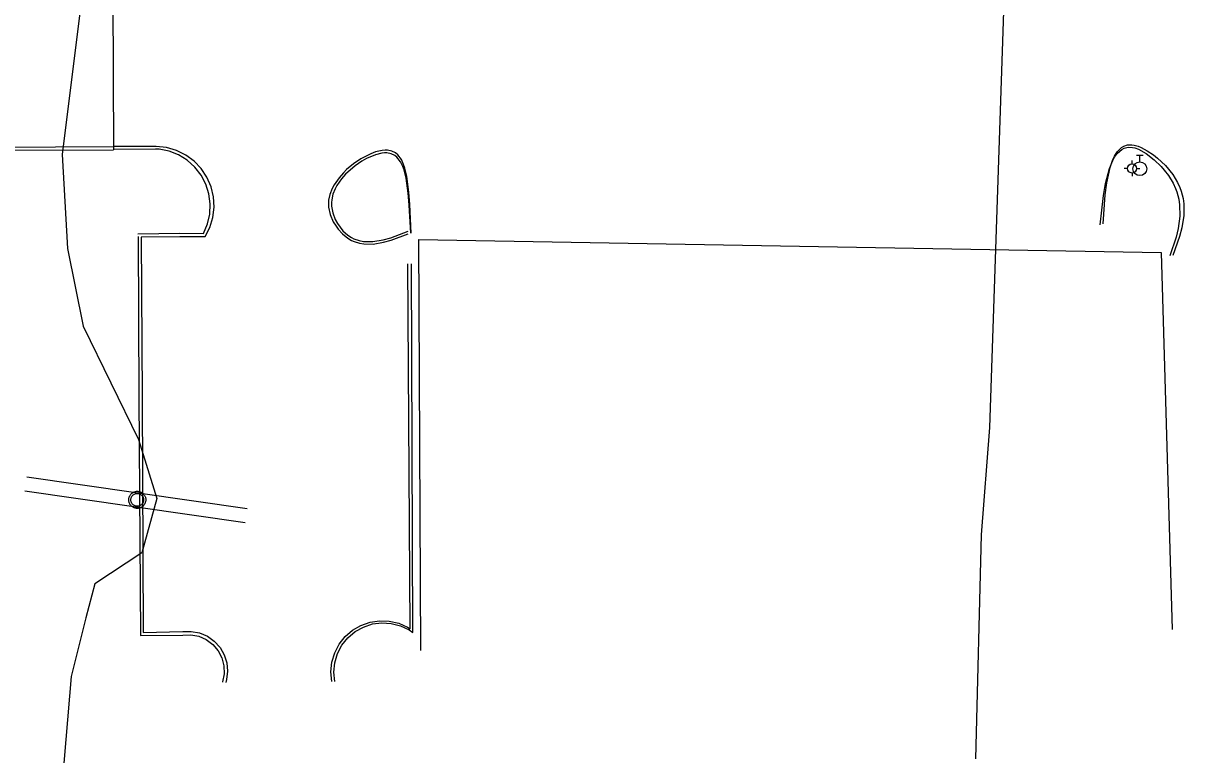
# Model space of a CAD drawing. Extents: x 2145380 to 2157287, y 139568 to 149130.
# Drawn here: x 2151088.5 to 2151342.8, y 140659.7 to 140820 of the extents above; entities that cross this region are included whole.
import ezdxf

# ---------------------------------------------------------------- set-up
doc = ezdxf.new("R2010")
doc.units = 0
for name, color, linetype in [('PR_PREVIOUSLY CONSTRUCTED', 7, 'Continuous'), ('TOPO_Curb Back', 7, 'Continuous'), ('TOPO_Power Pole', 7, 'Continuous'), ('TOPO_Sign', 7, 'Continuous'), ('TOPO_Tree', 7, 'Continuous'), ('TOPO_Water Fire Hydrant', 7, 'Continuous'), ('TOPO_Water Valve', 7, 'Continuous')]:
    doc.layers.add(name, color=color, linetype=linetype)

msp = doc.modelspace()

# ---------------------------------------------------------------- linework, layer by layer
at = {"layer": 'PR_PREVIOUSLY CONSTRUCTED'}
for p, q in [((2151108.13, 140825.61), (2151108.26, 140792.3)), ((2151076.82, 140792.83), (2151108.26, 140792.97)), ((2151076.82, 140792.17), (2151108.26, 140792.3))]:
    msp.add_line(p, q, dxfattribs=at)
at = {"layer": 'TOPO_Curb Back'}
for points in [[(2151113.6, 140773.84), (2151122.83, 140773.98), (2151127.97, 140773.97), (2151128.85, 140776.02), (2151129.36, 140778.19), (2151129.48, 140780.42), (2151129.19, 140782.64), (2151128.52, 140784.77), (2151127.48, 140786.74), (2151126.1, 140788.5), (2151124.43, 140789.98), (2151122.52, 140791.15), (2151120.44, 140791.95), (2151118.25, 140792.38), (2151117.49, 140792.43), (2151108.27, 140792.35)], [(2151114.33, 140773.18), (2151122.79, 140773.28), (2151128.35, 140773.26), (2151129.38, 140775.28), (2151130.04, 140777.45), (2151130.31, 140779.7), (2151130.18, 140781.97), (2151129.66, 140784.17), (2151128.76, 140786.26), (2151127.51, 140788.15), (2151125.94, 140789.79), (2151124.11, 140791.13), (2151122.08, 140792.14), (2151119.9, 140792.76), (2151117.64, 140793), (2151117.53, 140793), (2151108.31, 140792.97)], [(2151173.51, 140774.01), (2151173.23, 140780.29), (2151173.03, 140782.98), (2151172.58, 140786.41), (2151172.14, 140788.28), (2151171.86, 140789.09), (2151171.38, 140790.13), (2151170.59, 140791.2), (2151170.11, 140791.6), (2151169.3, 140792.01), (2151168.36, 140792.2), (2151167.84, 140792.21), (2151167.17, 140792.15), (2151165.7, 140791.81), (2151164.66, 140791.42), (2151162.5, 140790.31), (2151160.89, 140789.22), (2151159.37, 140787.95), (2151158.67, 140787.26), (2151157.7, 140786.15), (2151156.62, 140784.58), (2151156.19, 140783.77), (2151155.7, 140782.51), (2151155.43, 140781.22), (2151155.38, 140780.58), (2151155.41, 140779.73), (2151155.77, 140778.07), (2151156.45, 140776.49), (2151157.05, 140775.52), (2151157.49, 140774.91), (2151158.46, 140773.84), (2151159.61, 140772.91), (2151160.43, 140772.43), (2151160.99, 140772.18), (2151162.19, 140771.8), (2151163.14, 140771.64), (2151165.2, 140771.63), (2151167.48, 140772.01), (2151169.14, 140772.47), (2151172.82, 140773.87)], [(2151324.5, 140775.87), (2151325.24, 140782.23), (2151325.71, 140784.88), (2151326.58, 140788.18), (2151327.28, 140789.91), (2151327.66, 140790.63), (2151328.3, 140791.52), (2151329.26, 140792.36), (2151329.79, 140792.63), (2151330.64, 140792.83), (2151331.58, 140792.8), (2151332.08, 140792.69), (2151332.89, 140792.4), (2151334.62, 140791.44), (2151336.38, 140790.08), (2151337.86, 140788.63), (2151338.55, 140787.85), (2151339.47, 140786.65), (2151340.5, 140784.96), (2151341.04, 140783.82), (2151341.32, 140783.04), (2151341.74, 140781.47), (2151341.93, 140780.25), (2151341.97, 140777.73), (2151341.61, 140775.04), (2151341.16, 140773.15), (2151339.81, 140769.07)], [(2151325.16, 140776.08), (2151325.63, 140782.4), (2151325.99, 140785.06), (2151326.7, 140788.39), (2151327.31, 140790.16), (2151327.66, 140790.91), (2151328.25, 140791.84), (2151329.16, 140792.76), (2151329.67, 140793.06), (2151330.51, 140793.33), (2151331.44, 140793.37), (2151331.94, 140793.3), (2151332.86, 140793.05), (2151333.51, 140792.79), (2151334.85, 140792.07), (2151336.21, 140791.14), (2151337.11, 140790.42), (2151338.81, 140788.81), (2151340.44, 140786.83), (2151341.48, 140785.14), (2151342.01, 140783.99), (2151342.29, 140783.22), (2151342.68, 140781.64), (2151342.84, 140780.42), (2151342.83, 140777.88), (2151342.4, 140775.17), (2151341.91, 140773.25), (2151340.46, 140769.12)], [(2151173.42, 140774.04), (2151173.09, 140780.14), (2151172.87, 140782.74), (2151172.4, 140786.06), (2151171.95, 140787.86), (2151171.67, 140788.64), (2151171.19, 140789.64), (2151170.4, 140790.66), (2151169.93, 140791.03), (2151169.14, 140791.42), (2151168.21, 140791.59), (2151167.7, 140791.59), (2151167.07, 140791.52), (2151165.69, 140791.19), (2151163.72, 140790.35), (2151162.71, 140789.79), (2151161.22, 140788.78), (2151159.15, 140786.96), (2151158.25, 140785.93), (2151157.23, 140784.47), (2151156.83, 140783.71), (2151156.36, 140782.53), (2151156.09, 140781.33), (2151156.04, 140780.73), (2151156.06, 140779.96), (2151156.33, 140778.45), (2151156.88, 140777.01), (2151157.37, 140776.12), (2151158.55, 140774.55), (2151159.63, 140773.58), (2151160.41, 140773.07), (2151160.96, 140772.8), (2151162.12, 140772.4), (2151163.05, 140772.22), (2151165.1, 140772.19), (2151167.4, 140772.56), (2151169.07, 140773.02), (2151172.82, 140774.45)], [(2151113.65, 140773.31), (2151113.85, 140738.11), (2151114.18, 140685.86), (2151123.46, 140685.96), (2151125.24, 140686.02), (2151126.99, 140685.68), (2151128.61, 140684.95), (2151130.04, 140683.89), (2151131.2, 140682.53), (2151132.02, 140680.96), (2151132.48, 140679.23), (2151132.53, 140677.45), (2151132.19, 140675.7), (2151132.16, 140675.61)], [(2151114.34, 140773.17), (2151114.55, 140738.03), (2151114.77, 140686.55), (2151123.47, 140686.71), (2151125.32, 140686.76), (2151127.15, 140686.42), (2151128.85, 140685.7), (2151130.37, 140684.63), (2151131.62, 140683.25), (2151132.54, 140681.65), (2151133.11, 140679.88), (2151133.28, 140678.03), (2151133.05, 140676.19), (2151132.88, 140675.56)], [(2151175.63, 140682.54), (2151175.16, 140772.64), (2151337.88, 140769.78), (2151340.29, 140687.2)], [(2151156.09, 140675.81), (2151155.91, 140677.93), (2151156.13, 140680.04), (2151156.75, 140682.08), (2151157.73, 140683.96), (2151159.05, 140685.63), (2151160.65, 140687.02), (2151162.49, 140688.08), (2151164.5, 140688.78), (2151166.6, 140689.1), (2151168.72, 140689.01), (2151170.79, 140688.54), (2151172.73, 140687.68), (2151173.32, 140687.33), (2151172.77, 140767.29)], [(2151156.79, 140675.75), (2151156.6, 140677.82), (2151156.8, 140679.89), (2151157.39, 140681.89), (2151158.35, 140683.73), (2151159.65, 140685.36), (2151161.23, 140686.7), (2151163.04, 140687.72), (2151165.02, 140688.38), (2151167.08, 140688.65), (2151169.16, 140688.52), (2151171.17, 140687.99), (2151173.04, 140687.09), (2151173.89, 140686.52), (2151173.55, 140767.26)]]:
    msp.add_lwpolyline(points, dxfattribs=at)
at = {"layer": 'TOPO_Power Pole'}
for points in [[(2151111.61, 140715.58), (2151111.61, 140715.71), (2151111.63, 140715.85), (2151111.65, 140715.97), (2151111.69, 140716.1), (2151111.72, 140716.23), (2151111.77, 140716.35), (2151111.83, 140716.47), (2151111.9, 140716.59), (2151111.98, 140716.7), (2151112.06, 140716.8), (2151112.15, 140716.9), (2151112.24, 140716.99), (2151112.35, 140717.07), (2151112.46, 140717.15), (2151112.57, 140717.22), (2151112.69, 140717.27), (2151112.81, 140717.33), (2151112.93, 140717.37), (2151113.06, 140717.41), (2151113.2, 140717.43), (2151113.33, 140717.45), (2151113.46, 140717.45), (2151113.58, 140717.45), (2151113.71, 140717.44), (2151113.85, 140717.42), (2151113.97, 140717.39), (2151114.1, 140717.35), (2151114.22, 140717.3), (2151114.35, 140717.25), (2151114.46, 140717.18), (2151114.57, 140717.11), (2151114.67, 140717.03), (2151114.77, 140716.94), (2151114.86, 140716.84), (2151114.95, 140716.74), (2151115.03, 140716.63), (2151115.1, 140716.52), (2151115.16, 140716.4), (2151115.21, 140716.28), (2151115.26, 140716.15), (2151115.3, 140716.03), (2151115.33, 140715.9), (2151115.34, 140715.77), (2151115.35, 140715.63), (2151115.35, 140715.51), (2151115.34, 140715.38), (2151115.32, 140715.25), (2151115.29, 140715.11), (2151115.25, 140714.99), (2151115.21, 140714.86), (2151115.15, 140714.75), (2151115.09, 140714.63), (2151115.02, 140714.52), (2151114.94, 140714.41), (2151114.85, 140714.31), (2151114.76, 140714.21), (2151114.66, 140714.13), (2151114.55, 140714.05), (2151114.44, 140713.98), (2151114.32, 140713.91), (2151114.21, 140713.86), (2151114.08, 140713.81), (2151113.95, 140713.77), (2151113.82, 140713.75), (2151113.69, 140713.72), (2151113.56, 140713.71), (2151113.44, 140713.71), (2151113.31, 140713.72), (2151113.17, 140713.74), (2151113.04, 140713.77), (2151112.92, 140713.8), (2151112.79, 140713.85), (2151112.67, 140713.9), (2151112.55, 140713.96), (2151112.44, 140714.03), (2151112.33, 140714.11), (2151112.23, 140714.19), (2151112.13, 140714.29), (2151112.05, 140714.38), (2151111.96, 140714.49), (2151111.89, 140714.6), (2151111.82, 140714.71), (2151111.77, 140714.84), (2151111.71, 140714.96), (2151111.68, 140715.09), (2151111.65, 140715.21), (2151111.63, 140715.34), (2151111.61, 140715.47), (2151111.61, 140715.58)], [(2151112.07, 140715.58), (2151112.08, 140715.69), (2151112.1, 140715.81), (2151112.12, 140715.92), (2151112.16, 140716.03), (2151112.19, 140716.14), (2151112.24, 140716.24), (2151112.3, 140716.34), (2151112.37, 140716.43), (2151112.44, 140716.52), (2151112.52, 140716.6), (2151112.61, 140716.68), (2151112.71, 140716.75), (2151112.8, 140716.8), (2151112.9, 140716.86), (2151113.01, 140716.9), (2151113.11, 140716.94), (2151113.23, 140716.96), (2151113.34, 140716.98), (2151113.46, 140716.98), (2151113.57, 140716.98), (2151113.68, 140716.97), (2151113.8, 140716.95), (2151113.91, 140716.92), (2151114.01, 140716.88), (2151114.12, 140716.84), (2151114.21, 140716.78), (2151114.31, 140716.71), (2151114.4, 140716.64), (2151114.48, 140716.56), (2151114.56, 140716.48), (2151114.63, 140716.38), (2151114.69, 140716.29), (2151114.75, 140716.18), (2151114.79, 140716.08), (2151114.83, 140715.97), (2151114.86, 140715.86), (2151114.87, 140715.75), (2151114.88, 140715.63), (2151114.88, 140715.52), (2151114.87, 140715.41), (2151114.85, 140715.3), (2151114.83, 140715.19), (2151114.78, 140715.08), (2151114.74, 140714.97), (2151114.69, 140714.87), (2151114.62, 140714.78), (2151114.56, 140714.68), (2151114.48, 140714.6), (2151114.4, 140714.52), (2151114.3, 140714.45), (2151114.21, 140714.39), (2151114.11, 140714.33), (2151114, 140714.28), (2151113.9, 140714.24), (2151113.78, 140714.21), (2151113.67, 140714.19), (2151113.55, 140714.18), (2151113.45, 140714.18), (2151113.33, 140714.19), (2151113.22, 140714.2), (2151113.11, 140714.23), (2151113, 140714.26), (2151112.9, 140714.31), (2151112.79, 140714.36), (2151112.7, 140714.43), (2151112.6, 140714.49), (2151112.51, 140714.56), (2151112.43, 140714.65), (2151112.36, 140714.74), (2151112.29, 140714.84), (2151112.24, 140714.93), (2151112.19, 140715.03), (2151112.15, 140715.14), (2151112.12, 140715.25), (2151112.1, 140715.36), (2151112.08, 140715.48), (2151112.07, 140715.58)]]:
    msp.add_lwpolyline(points, dxfattribs=at)
at = {"layer": 'TOPO_Sign'}
for points in [[(2151089.3, 140720.65), (2151137.58, 140713.71)], [(2151137.16, 140710.56), (2151088.86, 140717.47)]]:
    msp.add_lwpolyline(points, dxfattribs=at)
at = {"layer": 'TOPO_Tree'}
msp.add_lwpolyline([(2151297.26, 140658.82), (2151298.51, 140707.92), (2151300.37, 140731.45), (2151304.63, 140859.51), (2151297.85, 140888.43), (2151285.41, 140892.01), (2151263.23, 140895.91), (2151217.25, 140896.74), (2151167.82, 140892.4), (2151137.82, 140890.55), (2151119.33, 140877.19), (2151104.66, 140852.83), (2151097, 140791.22), (2151098.19, 140770.62), (2151101.62, 140753.6), (2151113.78, 140728.81), (2151117.8, 140715.84), (2151114.46, 140703.99), (2151104.19, 140697.2), (2151102.22, 140689.73), (2151099, 140676.87), (2151096.99, 140653.6)], dxfattribs=at)
at = {"layer": 'TOPO_Water Fire Hydrant'}
for p, q in [((2151331.5, 140789.19), (2151331.5, 140789.9)), ((2151330.49, 140788.18), (2151329.78, 140788.18)), ((2151331.5, 140787.18), (2151331.5, 140786.47)), ((2151332.5, 140788.19), (2151333.21, 140788.19))]:
    msp.add_line(p, q, dxfattribs=at)
msp.add_circle((2151331.5, 140788.19), 1, dxfattribs=at)
at = {"layer": 'TOPO_Water Valve'}
for p, q in [((2151332.46, 140791.11), (2151333.96, 140791.11)), ((2151333.21, 140789.61), (2151333.21, 140791.11))]:
    msp.add_line(p, q, dxfattribs=at)
msp.add_circle((2151333.21, 140788.11), 1.5, dxfattribs=at)

doc.saveas('drawing.dxf')
